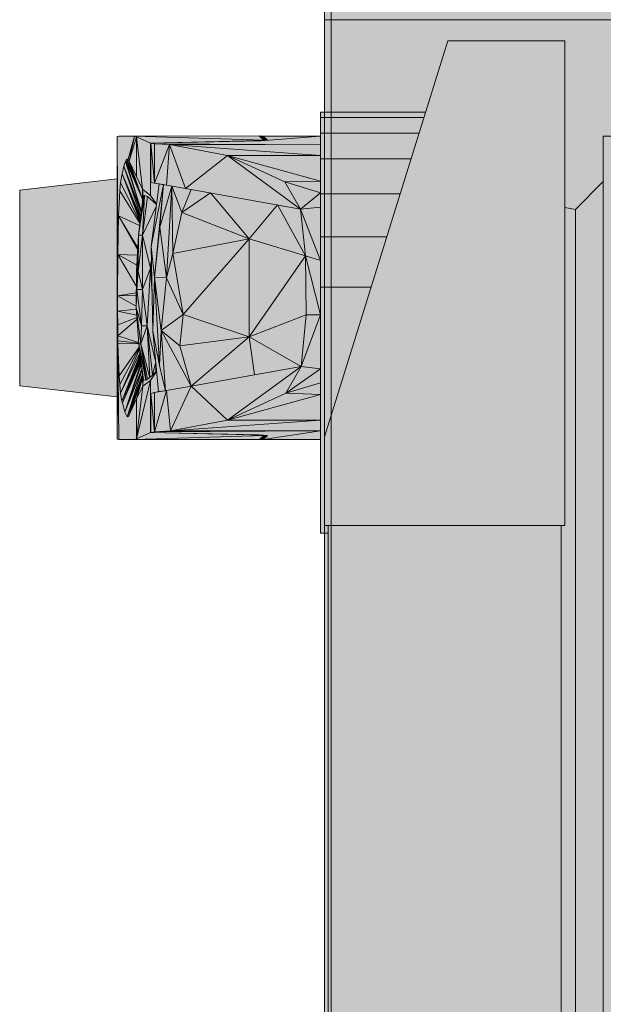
# Model space of a CAD drawing. Header units: metres. Extents: x -3.6 to 85.2, y -11 to 16.8.
# Tile 275 of 508: x 32.4679 to 32.5468, y 2.4568 to 2.59. Entities that reach past the tile are written whole.
import ezdxf

# ---------------------------------------------------------------- set-up
doc = ezdxf.new("R2010")
doc.units = ezdxf.units.M
doc.header["$MEASUREMENT"] = 0
for name, color, linetype in [('653 - Abdeckung.TB Verkofferung', 7, 'Continuous'), ('Neubau_612 - Struktur.Stahlbau', 7, 'Continuous'), ('Neubau_701 - Einrichtung.Möbel', 7, 'Continuous')]:
    doc.layers.add(name, color=color, linetype=linetype)

msp = doc.modelspace()

# ---------------------------------------------------------------- hatches: boundary and pattern name
at = {"layer": '653 - Abdeckung.TB Verkofferung', "linetype": 'Continuous', "lineweight": 0, "true_color": 0x1c1c1c}
for points in [[(32.50908, 3.38999), (33.33503, 3.38999), (33.33503, 2.58999), (32.50908, 2.58999)], [(32.50908, 2.58999), (33.33503, 2.58999), (33.33503, 1.78999), (32.50908, 1.78999)]]:
    msp.add_hatch(color=250, dxfattribs=at).paths.add_polyline_path(points)
at = {"layer": 'Neubau_701 - Einrichtung.Möbel', "linetype": 'Continuous', "lineweight": 0, "true_color": 0x3a3a3a}
for points in [[(32.52579, 2.58714), (32.52579, 2.58712), (32.50908, 2.53357), (32.50908, 2.52156), (32.5416, 2.52156), (32.5416, 2.58714)], [(32.50858, 2.5775), (32.50858, 2.57678), (32.52256, 2.57678), (32.52279, 2.5775)], [(32.50858, 2.57678), (32.50858, 2.57465), (32.5219, 2.57465), (32.52256, 2.57678)], [(32.48253, 2.57114), (32.48341, 2.57425), (32.48126, 2.57425), (32.48106, 2.57418), (32.48112, 2.55821), (32.48122, 2.56347), (32.4814, 2.56685), (32.48152, 2.56797), (32.48172, 2.56913), (32.48196, 2.57016), (32.48218, 2.57081), (32.48221, 2.5709), (32.48233, 2.57109), (32.48235, 2.57112)], [(32.48106, 2.57418), (32.48106, 2.53327), (32.48112, 2.55821)], [(32.48341, 2.57425), (32.48253, 2.57114), (32.48269, 2.57087)], [(32.48365, 2.57416), (32.48341, 2.57425), (32.48269, 2.57087)], [(32.48365, 2.57416), (32.48269, 2.57087), (32.48365, 2.56881)], [(32.50024, 2.57429), (32.48341, 2.57425), (32.50091, 2.57369)], [(32.48341, 2.57425), (32.48365, 2.57416), (32.48557, 2.5733), (32.50035, 2.57363), (32.50091, 2.57369)], [(32.48447, 2.56705), (32.48365, 2.57416), (32.48365, 2.56881)], [(32.48365, 2.57416), (32.48447, 2.56705), (32.48557, 2.56623), (32.48557, 2.5733)], [(32.50081, 2.57425), (32.50029, 2.57425), (32.50087, 2.57373)], [(32.50858, 2.57425), (32.50081, 2.57425), (32.50141, 2.57369), (32.50133, 2.57369), (32.5005, 2.57361)], [(32.50858, 2.57425), (32.5005, 2.57361), (32.50858, 2.57306)], [(32.50141, 2.57369), (32.50081, 2.57425), (32.50087, 2.57373), (32.50091, 2.57369), (32.50091, 2.57365), (32.50133, 2.57369)], [(32.50858, 2.57465), (32.50858, 2.57117), (32.52081, 2.57117), (32.5219, 2.57465)], [(32.50035, 2.57363), (32.48557, 2.5733), (32.48561, 2.57327), (32.48561, 2.57329), (32.50019, 2.5736)], [(32.48557, 2.5733), (32.48557, 2.56623), (32.48638, 2.56505), (32.48674, 2.56778), (32.48561, 2.56799), (32.48561, 2.57327)], [(32.48612, 2.57319), (32.5005, 2.57361), (32.48561, 2.57329)], [(32.48561, 2.57329), (32.48561, 2.56799), (32.48612, 2.5679)], [(32.48561, 2.57329), (32.48612, 2.5679), (32.48612, 2.57319)], [(32.5005, 2.57361), (32.48612, 2.57319), (32.50858, 2.57306)], [(32.48815, 2.57309), (32.48612, 2.57319), (32.48612, 2.5679)], [(32.48612, 2.57319), (32.48815, 2.57309), (32.50858, 2.57306)], [(32.48771, 2.56761), (32.48815, 2.57309), (32.48612, 2.5679)], [(32.48815, 2.57309), (32.48771, 2.56761), (32.49031, 2.56715)], [(32.48815, 2.57309), (32.49598, 2.57163), (32.50858, 2.57163)], [(32.48815, 2.57309), (32.50858, 2.57163), (32.50858, 2.57306)], [(32.49598, 2.57163), (32.48815, 2.57309), (32.49031, 2.56715)], [(32.50035, 2.57363), (32.50019, 2.5736), (32.50033, 2.5736)], [(32.50035, 2.57363), (32.50033, 2.5736), (32.50035, 2.5736)], [(32.50085, 2.57368), (32.50091, 2.57369), (32.50035, 2.57364)], [(32.50085, 2.57364), (32.50085, 2.57368), (32.50035, 2.57363), (32.50036, 2.5736), (32.5005, 2.57361)], [(32.50035, 2.57363), (32.50035, 2.5736), (32.50036, 2.5736)], [(32.50091, 2.57365), (32.50091, 2.57369), (32.50085, 2.57368), (32.50085, 2.57364)], [(32.49598, 2.57163), (32.49031, 2.56715), (32.50586, 2.56438)], [(32.49598, 2.57163), (32.50586, 2.56438), (32.50374, 2.56804)], [(32.50858, 2.56814), (32.50858, 2.57163), (32.49598, 2.57163)], [(32.50858, 2.56814), (32.49598, 2.57163), (32.50374, 2.56804)], [(32.48424, 2.56335), (32.48196, 2.57016), (32.48172, 2.56913), (32.48423, 2.56325)], [(32.48218, 2.57081), (32.48196, 2.57016), (32.48432, 2.56396), (32.48432, 2.56402)], [(32.48432, 2.56396), (32.48196, 2.57016), (32.4843, 2.56385)], [(32.4843, 2.56385), (32.48196, 2.57016), (32.48424, 2.56335)], [(32.48221, 2.5709), (32.48218, 2.57081), (32.48432, 2.56403)], [(32.48233, 2.57109), (32.48221, 2.5709), (32.48447, 2.56572)], [(32.48221, 2.5709), (32.48432, 2.56403), (32.48447, 2.56516), (32.48447, 2.56572)], [(32.48447, 2.56572), (32.48235, 2.57112), (32.48233, 2.57109)], [(32.48447, 2.56572), (32.48253, 2.57114), (32.48235, 2.57112)], [(32.48253, 2.57114), (32.48447, 2.56572), (32.48269, 2.57087)], [(32.48269, 2.57087), (32.48336, 2.56937), (32.4833, 2.56956)], [(32.48336, 2.56937), (32.48269, 2.57087), (32.48447, 2.56572), (32.48447, 2.56705), (32.4833, 2.56956)], [(32.50858, 2.57117), (32.50858, 2.56644), (32.51934, 2.56644), (32.52081, 2.57117)], [(32.48416, 2.5627), (32.48172, 2.56913), (32.48152, 2.56797), (32.48414, 2.56258)], [(32.48423, 2.56325), (32.48172, 2.56913), (32.48419, 2.56295)], [(32.48419, 2.56295), (32.48172, 2.56913), (32.48416, 2.5627)], [(32.48106, 2.53896), (32.48106, 2.56848), (32.46786, 2.56695), (32.46786, 2.54049)], [(32.48152, 2.56797), (32.4814, 2.56685), (32.48413, 2.56248), (32.48414, 2.56258)], [(32.48612, 2.5679), (32.48561, 2.56799), (32.48674, 2.56778)], [(32.48674, 2.56778), (32.48563, 2.55932), (32.4873, 2.56769)], [(32.48612, 2.55512), (32.4873, 2.56769), (32.48563, 2.55932)], [(32.48612, 2.5679), (32.48674, 2.56778), (32.4873, 2.56769)], [(32.4868, 2.56193), (32.4873, 2.56769), (32.48612, 2.55512)], [(32.4873, 2.56769), (32.4868, 2.56193), (32.48846, 2.56748)], [(32.48771, 2.55506), (32.48846, 2.56748), (32.4868, 2.56193)], [(32.48856, 2.55837), (32.48846, 2.56748), (32.48771, 2.55506)], [(32.48978, 2.56389), (32.48846, 2.56748), (32.48856, 2.55837)], [(32.48846, 2.56748), (32.48978, 2.56389), (32.49106, 2.56702)], [(32.50858, 2.56659), (32.50858, 2.56814), (32.50374, 2.56804)], [(32.50374, 2.56804), (32.50586, 2.56438), (32.50858, 2.56659)], [(32.54682, 1.81188), (32.54682, 2.5681), (32.54305, 2.56432), (32.54305, 1.81565)], [(32.48413, 2.56248), (32.4814, 2.56685), (32.48122, 2.56347), (32.48409, 2.56217)], [(32.48448, 2.56086), (32.48474, 2.56622), (32.48392, 2.56086)], [(32.48474, 2.56622), (32.48458, 2.56601), (32.48392, 2.56086)], [(32.48447, 2.56705), (32.48447, 2.56572), (32.48458, 2.56601)], [(32.48557, 2.56623), (32.48447, 2.56705), (32.48458, 2.56601), (32.48474, 2.56622), (32.48516, 2.56606), (32.48637, 2.56501), (32.48638, 2.56505)], [(32.48474, 2.56622), (32.48448, 2.56086), (32.48516, 2.56606)], [(32.49106, 2.56702), (32.48978, 2.56389), (32.49367, 2.56655)], [(32.49893, 2.56034), (32.49367, 2.56655), (32.48978, 2.56389)], [(32.49367, 2.56655), (32.49893, 2.56034), (32.50274, 2.56493)], [(32.50858, 2.56659), (32.50586, 2.56438), (32.50858, 2.56465)], [(32.50858, 2.56644), (32.50858, 2.5606), (32.51751, 2.5606), (32.51934, 2.56644)], [(32.48454, 2.56576), (32.48458, 2.56601), (32.48447, 2.56572)], [(32.48447, 2.56516), (32.48454, 2.56576), (32.48447, 2.56572)], [(32.48516, 2.56606), (32.48448, 2.56086), (32.48633, 2.56472), (32.48637, 2.56501)], [(32.50653, 2.55805), (32.50274, 2.56493), (32.49893, 2.56034)], [(32.50586, 2.56438), (32.50274, 2.56493), (32.50653, 2.55805)], [(32.48381, 2.55892), (32.48122, 2.56347), (32.48112, 2.55821), (32.48377, 2.55813)], [(32.48122, 2.56347), (32.48381, 2.55892), (32.48383, 2.55913)], [(32.48122, 2.56347), (32.48134, 2.56328), (32.48134, 2.56342)], [(32.48633, 2.56472), (32.48448, 2.56086), (32.48558, 2.55638), (32.48567, 2.55731), (32.48563, 2.55932)], [(32.49893, 2.56034), (32.48978, 2.56389), (32.48856, 2.55837)], [(32.50858, 2.56465), (32.50586, 2.56438), (32.50858, 2.55741)], [(32.50858, 2.55741), (32.50586, 2.56438), (32.50653, 2.55805)], [(32.54305, 2.56432), (32.5416, 2.56458), (32.5416, 2.52156), (32.5411, 2.52156), (32.5411, 1.85873), (32.5416, 1.85873), (32.5416, 1.8154), (32.54305, 1.81565)], [(32.48134, 2.56342), (32.48134, 2.56328), (32.48383, 2.55913), (32.48392, 2.56086), (32.48409, 2.56217)], [(32.48369, 2.5535), (32.48392, 2.56086), (32.48365, 2.55596)], [(32.48392, 2.56086), (32.48369, 2.5535), (32.48391, 2.55596)], [(32.48448, 2.56086), (32.48391, 2.55596), (32.48449, 2.5535)], [(32.48392, 2.56086), (32.48391, 2.55596), (32.48448, 2.56086)], [(32.48448, 2.56086), (32.48449, 2.5535), (32.48558, 2.55638)], [(32.4868, 2.56193), (32.48612, 2.55512), (32.48771, 2.55506)], [(32.48856, 2.55837), (32.48996, 2.5501), (32.49893, 2.56034)], [(32.49893, 2.56034), (32.48996, 2.5501), (32.49893, 2.54709)], [(32.49893, 2.54709), (32.50653, 2.55805), (32.49893, 2.56034)], [(32.51539, 2.5538), (32.51751, 2.5606), (32.50858, 2.5606), (32.50858, 2.5538)], [(32.48112, 2.55821), (32.48107, 2.53411), (32.48111, 2.55266)], [(32.48364, 2.55401), (32.48112, 2.55821), (32.48111, 2.55266), (32.48364, 2.55305)], [(32.48112, 2.55821), (32.48364, 2.55401), (32.48365, 2.55596), (32.48369, 2.55679)], [(32.48117, 2.55821), (32.48112, 2.55821), (32.48117, 2.55818)], [(32.48134, 2.55821), (32.48117, 2.55821), (32.48117, 2.55818), (32.48134, 2.55809)], [(32.48377, 2.55813), (32.48134, 2.55821), (32.48134, 2.55809), (32.48369, 2.55679)], [(32.48589, 2.54787), (32.48612, 2.55512), (32.48563, 2.55932)], [(32.48771, 2.55506), (32.48996, 2.5501), (32.48856, 2.55837)], [(32.48575, 2.55392), (32.48567, 2.55731), (32.48558, 2.55638)], [(32.49893, 2.54709), (32.50663, 2.55005), (32.50653, 2.55805)], [(32.50858, 2.55005), (32.50858, 2.55741), (32.50653, 2.55805)], [(32.50663, 2.55005), (32.50858, 2.55005), (32.50653, 2.55805)], [(32.48369, 2.5535), (32.48365, 2.55596), (32.48363, 2.55156), (32.48363, 2.55116)], [(32.48449, 2.5535), (32.48391, 2.55596), (32.48369, 2.5535)], [(32.48558, 2.55638), (32.48449, 2.5535), (32.48509, 2.54859)], [(32.48558, 2.55638), (32.48509, 2.54859), (32.48625, 2.54381), (32.48589, 2.54787), (32.48577, 2.5529)], [(32.48575, 2.55392), (32.48558, 2.55638), (32.48577, 2.5529)], [(32.48612, 2.55512), (32.48589, 2.54787), (32.48676, 2.54323)], [(32.48612, 2.55512), (32.48698, 2.54795), (32.48771, 2.55506)], [(32.48612, 2.55512), (32.48676, 2.54323), (32.48698, 2.54795)], [(32.48996, 2.5501), (32.48771, 2.55506), (32.48698, 2.54795)], [(32.48364, 2.55273), (32.48364, 2.55305), (32.48111, 2.55266)], [(32.48363, 2.55104), (32.48432, 2.54859), (32.48369, 2.5535)], [(32.48449, 2.5535), (32.48369, 2.5535), (32.48432, 2.54859)], [(32.48449, 2.5535), (32.48432, 2.54859), (32.48509, 2.54859)], [(32.51539, 2.5538), (32.50858, 2.5538), (32.50858, 2.52055), (32.50958, 2.52055), (32.50958, 2.52156), (32.50908, 2.52156), (32.50908, 2.53357)], [(32.48111, 2.55266), (32.48107, 2.53411), (32.48111, 2.55057)], [(32.48363, 2.55123), (32.48364, 2.55273), (32.48111, 2.55266)], [(32.48363, 2.55123), (32.48111, 2.55266), (32.48111, 2.55057), (32.48365, 2.55084), (32.48363, 2.55104)], [(32.48363, 2.55116), (32.48363, 2.55156), (32.48363, 2.55104)], [(32.48112, 2.54871), (32.48111, 2.55057), (32.48107, 2.53411)], [(32.48122, 2.55055), (32.48122, 2.55058), (32.48111, 2.55057)], [(32.4837, 2.55002), (32.48111, 2.55057), (32.48112, 2.54871), (32.48372, 2.54971)], [(32.48134, 2.55059), (32.48122, 2.55058), (32.48122, 2.55055), (32.48134, 2.55052)], [(32.4837, 2.55002), (32.48365, 2.55084), (32.48134, 2.55059), (32.48134, 2.55052)], [(32.48363, 2.55104), (32.48426, 2.54614), (32.48432, 2.54859)], [(32.48397, 2.54614), (32.48426, 2.54614), (32.48363, 2.55104)], [(32.48372, 2.54971), (32.48112, 2.54871), (32.48114, 2.54724), (32.48374, 2.54947)], [(32.48374, 2.54947), (32.48114, 2.54724), (32.48395, 2.54633)], [(32.48996, 2.5501), (32.48698, 2.54795), (32.48951, 2.54588)], [(32.48996, 2.5501), (32.48951, 2.54588), (32.49893, 2.54709)], [(32.50594, 2.54307), (32.50663, 2.55005), (32.49893, 2.54709)], [(32.50858, 2.54279), (32.50858, 2.55005), (32.50594, 2.54307)], [(32.50663, 2.55005), (32.50594, 2.54307), (32.50858, 2.55005)], [(32.48112, 2.54871), (32.48106, 2.53327), (32.48114, 2.54724)], [(32.48509, 2.54859), (32.48432, 2.54859), (32.48426, 2.54614)], [(32.48509, 2.54859), (32.48426, 2.54614), (32.48547, 2.54161)], [(32.48585, 2.54193), (32.48509, 2.54859), (32.48547, 2.54161)], [(32.48625, 2.54381), (32.48509, 2.54859), (32.48585, 2.54193), (32.48627, 2.54366)], [(32.48676, 2.54323), (32.48589, 2.54787), (32.48663, 2.53969), (32.48761, 2.53981)], [(32.48761, 2.53981), (32.48698, 2.54795), (32.48676, 2.54323)], [(32.49106, 2.54042), (32.48698, 2.54795), (32.48761, 2.53981)], [(32.48698, 2.54795), (32.49106, 2.54042), (32.48951, 2.54588)], [(32.48114, 2.54724), (32.48107, 2.53411), (32.48115, 2.54656)], [(32.48115, 2.54656), (32.48107, 2.53411), (32.48116, 2.54613)], [(32.48395, 2.54633), (32.48114, 2.54724), (32.48115, 2.54656), (32.48396, 2.54624)], [(32.48396, 2.54624), (32.48115, 2.54656), (32.48116, 2.54613), (32.48396, 2.54618)], [(32.48396, 2.54618), (32.48116, 2.54613), (32.48132, 2.5418), (32.48403, 2.54568), (32.48397, 2.54614)], [(32.48401, 2.54579), (32.48397, 2.54614), (32.48409, 2.54515)], [(32.48499, 2.54129), (32.48397, 2.54614), (32.48492, 2.54125)], [(32.48499, 2.54129), (32.48426, 2.54614), (32.48397, 2.54614)], [(32.48492, 2.54125), (32.48397, 2.54614), (32.48462, 2.54128)], [(32.48516, 2.54138), (32.48426, 2.54614), (32.48499, 2.54129)], [(32.48426, 2.54614), (32.48516, 2.54138), (32.48547, 2.54161)], [(32.49893, 2.54709), (32.48951, 2.54588), (32.49106, 2.54042)], [(32.49964, 2.54196), (32.49893, 2.54709), (32.49106, 2.54042)], [(32.50594, 2.54307), (32.49893, 2.54709), (32.49964, 2.54196)], [(32.48126, 2.5332), (32.48116, 2.54613), (32.48106, 2.53327)], [(32.48132, 2.5418), (32.48116, 2.54613), (32.48126, 2.5332), (32.48341, 2.5332), (32.48365, 2.53328), (32.48365, 2.5387), (32.48337, 2.53808), (32.4829, 2.53703), (32.48262, 2.53641), (32.48252, 2.5363), (32.48242, 2.53628), (32.48207, 2.53689), (32.48176, 2.53815), (32.4817, 2.53839), (32.48152, 2.53946), (32.48139, 2.54064)], [(32.48403, 2.54568), (32.48132, 2.5418), (32.48139, 2.54064), (32.48404, 2.54555)], [(32.48406, 2.54542), (32.48404, 2.54556), (32.48139, 2.54064), (32.48152, 2.53946)], [(32.48409, 2.54515), (32.48406, 2.54542), (32.48152, 2.53946), (32.48413, 2.54487)], [(32.48413, 2.54487), (32.48152, 2.53946), (32.4817, 2.53839), (32.48415, 2.54476)], [(32.48401, 2.54579), (32.48409, 2.54515), (32.48457, 2.54143), (32.48462, 2.54128)], [(32.48417, 2.54453), (32.48415, 2.54476), (32.4817, 2.53839)], [(32.48417, 2.54453), (32.4817, 2.53839), (32.48418, 2.54446)], [(32.48418, 2.54446), (32.4817, 2.53839), (32.48176, 2.53815), (32.48419, 2.54443)], [(32.48422, 2.54417), (32.48419, 2.54443), (32.48176, 2.53815)], [(32.48423, 2.54409), (32.48422, 2.54417), (32.48176, 2.53815)], [(32.48423, 2.54409), (32.48176, 2.53815), (32.48427, 2.5438)], [(32.48427, 2.5438), (32.48176, 2.53815), (32.48207, 2.53689), (32.48428, 2.54368)], [(32.48428, 2.54368), (32.48207, 2.53689), (32.4843, 2.54359)], [(32.4843, 2.54359), (32.48207, 2.53689), (32.48432, 2.54343)], [(32.48627, 2.54366), (32.48585, 2.54193), (32.48629, 2.54234), (32.48628, 2.5435)], [(32.48638, 2.54242), (32.48628, 2.5435), (32.48629, 2.54234)], [(32.48432, 2.54343), (32.48207, 2.53689), (32.4844, 2.54277)], [(32.4844, 2.54277), (32.48207, 2.53689), (32.48441, 2.54271)], [(32.48441, 2.54271), (32.48207, 2.53689), (32.48242, 2.53628), (32.48441, 2.54268)], [(32.48441, 2.54268), (32.48242, 2.53628), (32.48449, 2.54205)], [(32.48638, 2.5424), (32.48638, 2.54242), (32.48629, 2.54234), (32.48585, 2.54193), (32.48547, 2.54161), (32.48516, 2.54138), (32.48499, 2.54129), (32.48492, 2.54125), (32.48462, 2.54128), (32.48457, 2.54143), (32.48453, 2.54043), (32.48557, 2.54121)], [(32.48638, 2.5424), (32.48557, 2.54121), (32.48557, 2.53414), (32.48561, 2.53417), (32.48561, 2.53945), (32.48663, 2.53969)], [(32.49106, 2.54042), (32.49599, 2.53582), (32.50594, 2.54307)], [(32.50594, 2.54307), (32.49964, 2.54196), (32.49106, 2.54042)], [(32.49599, 2.53582), (32.50385, 2.53947), (32.50594, 2.54307)], [(32.50858, 2.54279), (32.50594, 2.54307), (32.50385, 2.53947)], [(32.50858, 2.54086), (32.50858, 2.54279), (32.50385, 2.53947)], [(32.48449, 2.54205), (32.48242, 2.53628), (32.48447, 2.54179), (32.48451, 2.54196)], [(32.48447, 2.54154), (32.48447, 2.54179), (32.48242, 2.53628)], [(32.48447, 2.54154), (32.48242, 2.53628), (32.48262, 2.53641)], [(32.48262, 2.53641), (32.48447, 2.5415), (32.48447, 2.54154)], [(32.48365, 2.5387), (32.48447, 2.5415), (32.48262, 2.53641)], [(32.48447, 2.5415), (32.48365, 2.5387), (32.48453, 2.54043)], [(32.48365, 2.53328), (32.48557, 2.54121), (32.48453, 2.54043)], [(32.48557, 2.54121), (32.48365, 2.53328), (32.48557, 2.53414)], [(32.48457, 2.54143), (32.48451, 2.54196), (32.4845, 2.54194), (32.48447, 2.54179)], [(32.48457, 2.54143), (32.48447, 2.54179), (32.48447, 2.5415)], [(32.48447, 2.5415), (32.48453, 2.54043), (32.48457, 2.54143)], [(32.50858, 2.5393), (32.50858, 2.54086), (32.50385, 2.53947)], [(32.48453, 2.54043), (32.48365, 2.5387), (32.48365, 2.53328)], [(32.48663, 2.53969), (32.48561, 2.53945), (32.48612, 2.53955)], [(32.48612, 2.53426), (32.48612, 2.53955), (32.48561, 2.53945)], [(32.48612, 2.53426), (32.48771, 2.53983), (32.48612, 2.53955)], [(32.48771, 2.53983), (32.48612, 2.53426), (32.48827, 2.53437)], [(32.48761, 2.53981), (32.48663, 2.53969), (32.48612, 2.53955)], [(32.48771, 2.53983), (32.48827, 2.53437), (32.49106, 2.54042)], [(32.49106, 2.54042), (32.48827, 2.53437), (32.49599, 2.53582)], [(32.48612, 2.53426), (32.48561, 2.53945), (32.48561, 2.53415)], [(32.50858, 2.5393), (32.50385, 2.53947), (32.49599, 2.53582)], [(32.50858, 2.53582), (32.50858, 2.5393), (32.49599, 2.53582)], [(32.48337, 2.53808), (32.48262, 2.53641), (32.4829, 2.53703)], [(32.48262, 2.53641), (32.48245, 2.5363), (32.48242, 2.53628), (32.48252, 2.5363)], [(32.50858, 2.53582), (32.49599, 2.53582), (32.48827, 2.53437)], [(32.50858, 2.53582), (32.48827, 2.53437), (32.50858, 2.53439)], [(32.48561, 2.53417), (32.48557, 2.53414), (32.4991, 2.53385), (32.49903, 2.53387), (32.48561, 2.53415)], [(32.50081, 2.5332), (32.50858, 2.53439), (32.48612, 2.53426), (32.48561, 2.53415), (32.50018, 2.53384), (32.5013, 2.53376), (32.50141, 2.53375)], [(32.50858, 2.53439), (32.48827, 2.53437), (32.48612, 2.53426)], [(32.50858, 2.5332), (32.50858, 2.53439), (32.50081, 2.5332)], [(32.4991, 2.53385), (32.48557, 2.53414), (32.48365, 2.53328), (32.48341, 2.5332), (32.50091, 2.53375), (32.50078, 2.53378)], [(32.48341, 2.5332), (32.50031, 2.5332), (32.50091, 2.53375)], [(32.49903, 2.53387), (32.4991, 2.53385), (32.4991, 2.53386)], [(32.50018, 2.53384), (32.49911, 2.53386), (32.4991, 2.53385), (32.50078, 2.53378), (32.50078, 2.5338)], [(32.50074, 2.53359), (32.50031, 2.5332), (32.50081, 2.5332)], [(32.50081, 2.5332), (32.50087, 2.53371), (32.50074, 2.53359)], [(32.50078, 2.53379), (32.50078, 2.53378), (32.50085, 2.53376), (32.50085, 2.53379)], [(32.50141, 2.53375), (32.50091, 2.53379), (32.50091, 2.53375), (32.50087, 2.53371), (32.50081, 2.5332)], [(32.50091, 2.53379), (32.50085, 2.53379), (32.50085, 2.53376), (32.50091, 2.53375)], [(32.50958, 2.52156), (32.50958, 1.85873), (32.5411, 1.85873), (32.5411, 2.52156)]]:
    msp.add_hatch(color=250, dxfattribs=at).paths.add_polyline_path(points)

# ---------------------------------------------------------------- linework, layer by layer
at = {"layer": '653 - Abdeckung.TB Verkofferung', "color": 1, "linetype": 'Continuous', "lineweight": 18, "flags": 128}
for points in [[(32.50908, 3.38999), (33.33503, 3.38999), (33.33503, 2.58999), (32.50908, 2.58999)], [(32.50908, 2.58999), (33.33503, 2.58999), (33.33503, 1.78999), (32.50908, 1.78999)]]:
    msp.add_lwpolyline(points, close=True, dxfattribs=at)
at = {"layer": 'Neubau_612 - Struktur.Stahlbau', "color": 1, "linetype": 'Continuous', "lineweight": 13}
msp.add_line((32.50999, 0.38998), (32.50999, 5.40998), dxfattribs=at)
at = {"layer": 'Neubau_701 - Einrichtung.Möbel', "color": 7, "linetype": 'Continuous', "lineweight": 13, "true_color": 0xebebeb}
for p, q in [((32.52579, 2.58712), (32.50908, 2.53357)), ((32.5416, 2.58714), (32.52579, 2.58714)), ((32.52579, 2.58714), (32.52579, 2.58712)), ((32.5416, 2.58714), (32.5416, 2.52156)), ((32.50858, 2.5775), (32.52279, 2.5775)), ((32.50858, 2.57678), (32.50858, 2.5775)), ((32.50858, 2.57465), (32.50858, 2.57678)), ((32.52256, 2.57678), (32.50858, 2.57678)), ((32.48106, 2.57418), (32.48126, 2.57425)), ((32.48112, 2.55821), (32.48106, 2.57418)), ((32.48106, 2.57418), (32.48106, 2.53327)), ((32.48126, 2.57425), (32.48341, 2.57425)), ((32.48253, 2.57114), (32.48341, 2.57425)), ((32.48269, 2.57087), (32.48341, 2.57425)), ((32.48365, 2.57416), (32.48269, 2.57087)), ((32.48341, 2.57425), (32.50024, 2.57429)), ((32.48341, 2.57425), (32.50091, 2.57369)), ((32.48341, 2.57425), (32.48365, 2.57416)), ((32.48365, 2.57416), (32.48557, 2.5733)), ((32.48365, 2.57416), (32.48365, 2.56881)), ((32.48447, 2.56705), (32.48365, 2.57416)), ((32.50024, 2.57429), (32.50091, 2.57369)), ((32.50081, 2.57425), (32.50029, 2.57425)), ((32.5005, 2.57361), (32.50858, 2.57425)), ((32.50141, 2.57369), (32.50081, 2.57425)), ((32.50081, 2.57425), (32.50087, 2.57373)), ((32.50858, 2.57425), (32.50081, 2.57425)), ((32.50858, 2.57117), (32.50858, 2.57465)), ((32.50858, 2.57465), (32.5219, 2.57465)), ((32.54682, 2.57422), (32.54682, 1.80576)), ((32.60561, 2.57422), (32.54682, 2.57422)), ((32.48557, 2.5733), (32.50035, 2.57363)), ((32.48557, 2.5733), (32.48561, 2.57327)), ((32.48557, 2.56623), (32.48557, 2.5733)), ((32.5005, 2.57361), (32.48561, 2.57329)), ((32.48561, 2.57329), (32.48612, 2.57319)), ((32.48561, 2.57329), (32.48561, 2.56799)), ((32.48612, 2.5679), (32.48561, 2.57329)), ((32.48612, 2.57319), (32.50858, 2.57306)), ((32.48612, 2.57319), (32.48612, 2.5679)), ((32.48815, 2.57309), (32.48612, 2.57319)), ((32.48612, 2.5679), (32.48815, 2.57309)), ((32.48815, 2.57309), (32.48771, 2.56761)), ((32.48815, 2.57309), (32.49598, 2.57163)), ((32.50858, 2.57163), (32.48815, 2.57309)), ((32.50858, 2.57306), (32.48815, 2.57309)), ((32.48815, 2.57309), (32.49031, 2.56715)), ((32.50035, 2.57363), (32.50019, 2.5736)), ((32.50033, 2.5736), (32.50035, 2.57363)), ((32.50085, 2.57368), (32.50035, 2.57363)), ((32.50035, 2.57363), (32.50035, 2.57361)), ((32.50141, 2.57369), (32.5005, 2.57361)), ((32.50091, 2.57369), (32.50085, 2.57368)), ((32.50085, 2.57364), (32.50085, 2.57368)), ((32.50091, 2.57369), (32.50091, 2.57365)), ((32.49031, 2.56715), (32.49598, 2.57163)), ((32.49598, 2.57163), (32.50858, 2.57163)), ((32.50586, 2.56438), (32.49598, 2.57163)), ((32.50374, 2.56804), (32.49598, 2.57163)), ((32.49598, 2.57163), (32.50858, 2.56814)), ((32.48172, 2.56913), (32.48196, 2.57016)), ((32.48218, 2.57081), (32.48196, 2.57016)), ((32.48196, 2.57016), (32.48432, 2.56396)), ((32.48196, 2.57016), (32.4843, 2.56385)), ((32.48424, 2.56335), (32.48196, 2.57016)), ((32.48218, 2.57081), (32.48221, 2.5709)), ((32.48432, 2.56402), (32.48218, 2.57081)), ((32.48221, 2.5709), (32.48233, 2.57109)), ((32.48221, 2.5709), (32.48432, 2.56403)), ((32.48447, 2.56572), (32.48221, 2.5709)), ((32.48233, 2.57109), (32.48235, 2.57112)), ((32.48447, 2.56572), (32.48233, 2.57109)), ((32.48235, 2.57112), (32.48253, 2.57114)), ((32.48235, 2.57112), (32.48447, 2.56572)), ((32.48253, 2.57114), (32.48447, 2.56572)), ((32.48269, 2.57087), (32.48253, 2.57114)), ((32.48269, 2.57087), (32.48447, 2.56705)), ((32.48447, 2.56572), (32.48269, 2.57087)), ((32.50858, 2.56644), (32.50858, 2.57117)), ((32.50858, 2.57117), (32.52081, 2.57117)), ((32.48152, 2.56797), (32.48172, 2.56913)), ((32.48423, 2.56325), (32.48172, 2.56913)), ((32.48172, 2.56913), (32.48419, 2.56295)), ((32.48416, 2.5627), (32.48172, 2.56913)), ((32.46786, 2.56695), (32.48106, 2.56848)), ((32.4814, 2.56685), (32.48152, 2.56797)), ((32.48152, 2.56797), (32.48414, 2.56258)), ((32.48612, 2.5679), (32.48561, 2.56799)), ((32.48563, 2.55932), (32.48674, 2.56778)), ((32.4873, 2.56769), (32.48563, 2.55932)), ((32.48674, 2.56778), (32.48612, 2.5679)), ((32.48771, 2.56761), (32.48612, 2.5679)), ((32.48612, 2.55512), (32.4873, 2.56769)), ((32.48674, 2.56778), (32.4873, 2.56769)), ((32.4868, 2.56193), (32.4873, 2.56769)), ((32.48846, 2.56748), (32.4868, 2.56193)), ((32.49031, 2.56715), (32.48771, 2.56761)), ((32.48846, 2.56748), (32.48771, 2.55506)), ((32.48856, 2.55837), (32.48846, 2.56748)), ((32.48978, 2.56389), (32.48846, 2.56748)), ((32.50374, 2.56804), (32.50858, 2.56814)), ((32.50586, 2.56438), (32.50374, 2.56804)), ((32.50374, 2.56804), (32.50858, 2.56659)), ((32.54682, 2.5681), (32.54305, 2.56432)), ((32.46786, 2.56695), (32.46786, 2.54049)), ((32.4814, 2.56685), (32.48122, 2.56347)), ((32.48413, 2.56248), (32.4814, 2.56685)), ((32.48474, 2.56622), (32.48392, 2.56086)), ((32.48458, 2.56601), (32.48447, 2.56705)), ((32.48447, 2.56705), (32.48447, 2.56572)), ((32.48557, 2.56623), (32.48447, 2.56705)), ((32.48474, 2.56622), (32.48448, 2.56086)), ((32.48474, 2.56622), (32.48458, 2.56601)), ((32.48516, 2.56606), (32.48474, 2.56622)), ((32.48638, 2.56505), (32.48557, 2.56623)), ((32.49106, 2.56702), (32.48978, 2.56389)), ((32.49367, 2.56655), (32.48978, 2.56389)), ((32.49031, 2.56715), (32.50586, 2.56438)), ((32.49893, 2.56034), (32.49367, 2.56655)), ((32.50586, 2.56438), (32.50858, 2.56659)), ((32.50858, 2.5606), (32.50858, 2.56644)), ((32.51934, 2.56644), (32.50858, 2.56644)), ((32.48458, 2.56601), (32.48392, 2.56086)), ((32.48447, 2.56572), (32.48458, 2.56601)), ((32.48454, 2.56576), (32.48447, 2.56572)), ((32.48447, 2.56516), (32.48447, 2.56572)), ((32.48448, 2.56086), (32.48516, 2.56606)), ((32.48516, 2.56606), (32.48637, 2.56501)), ((32.50274, 2.56493), (32.49893, 2.56034)), ((32.50653, 2.55805), (32.50274, 2.56493)), ((32.48122, 2.56347), (32.48112, 2.55821)), ((32.48381, 2.55892), (32.48122, 2.56347)), ((32.48122, 2.56347), (32.48409, 2.56217)), ((32.48383, 2.55913), (32.48122, 2.56347)), ((32.48633, 2.56472), (32.48448, 2.56086)), ((32.48978, 2.56389), (32.48856, 2.55837)), ((32.49893, 2.56034), (32.48978, 2.56389)), ((32.50858, 2.56465), (32.50586, 2.56438)), ((32.50858, 2.55741), (32.50586, 2.56438)), ((32.50586, 2.56438), (32.50653, 2.55805)), ((32.54305, 2.56432), (32.5416, 2.56458)), ((32.54305, 1.81565), (32.54305, 2.56432)), ((32.48134, 2.56328), (32.48134, 2.56342)), ((32.48392, 2.56086), (32.48365, 2.55596)), ((32.48392, 2.56086), (32.48369, 2.5535)), ((32.48391, 2.55596), (32.48392, 2.56086)), ((32.48448, 2.56086), (32.48391, 2.55596)), ((32.48392, 2.56086), (32.48448, 2.56086)), ((32.48448, 2.56086), (32.48449, 2.5535)), ((32.48558, 2.55638), (32.48448, 2.56086)), ((32.4868, 2.56193), (32.48612, 2.55512)), ((32.48771, 2.55506), (32.4868, 2.56193)), ((32.48856, 2.55837), (32.49893, 2.56034)), ((32.48996, 2.5501), (32.49893, 2.56034)), ((32.49893, 2.56034), (32.50653, 2.55805)), ((32.49893, 2.54709), (32.49893, 2.56034)), ((32.50858, 2.5538), (32.50858, 2.5606)), ((32.50858, 2.5606), (32.51751, 2.5606)), ((32.48112, 2.55821), (32.48111, 2.55266)), ((32.48364, 2.55401), (32.48112, 2.55821)), ((32.48112, 2.55821), (32.48377, 2.55813)), ((32.48369, 2.55679), (32.48112, 2.55821)), ((32.48117, 2.55821), (32.48117, 2.55818)), ((32.48134, 2.55809), (32.48134, 2.55821)), ((32.48612, 2.55512), (32.48563, 2.55932)), ((32.48563, 2.55932), (32.48589, 2.54787)), ((32.48771, 2.55506), (32.48856, 2.55837)), ((32.48856, 2.55837), (32.48996, 2.5501)), ((32.48558, 2.55638), (32.48567, 2.55731)), ((32.50653, 2.55805), (32.49893, 2.54709)), ((32.50653, 2.55805), (32.50858, 2.55741)), ((32.50653, 2.55805), (32.50858, 2.55005)), ((32.50663, 2.55005), (32.50653, 2.55805)), ((32.48365, 2.55596), (32.48363, 2.55104)), ((32.48369, 2.5535), (32.48365, 2.55596)), ((32.48391, 2.55596), (32.48369, 2.5535)), ((32.48449, 2.5535), (32.48391, 2.55596)), ((32.48449, 2.5535), (32.48558, 2.55638)), ((32.48509, 2.54859), (32.48558, 2.55638)), ((32.48558, 2.55638), (32.48577, 2.5529)), ((32.48575, 2.55392), (32.48558, 2.55638)), ((32.48589, 2.54787), (32.48612, 2.55512)), ((32.48771, 2.55506), (32.48612, 2.55512)), ((32.48612, 2.55512), (32.48698, 2.54795)), ((32.48612, 2.55512), (32.48676, 2.54323)), ((32.48771, 2.55506), (32.48698, 2.54795)), ((32.48996, 2.5501), (32.48771, 2.55506)), ((32.48111, 2.55266), (32.48364, 2.55305)), ((32.48363, 2.55104), (32.48369, 2.5535)), ((32.48369, 2.5535), (32.48432, 2.54859)), ((32.48449, 2.5535), (32.48369, 2.5535)), ((32.48432, 2.54859), (32.48449, 2.5535)), ((32.48509, 2.54859), (32.48449, 2.5535)), ((32.50858, 2.52055), (32.50858, 2.5538)), ((32.51539, 2.5538), (32.50858, 2.5538)), ((32.48106, 2.53327), (32.48111, 2.55266)), ((32.48364, 2.55273), (32.48111, 2.55266)), ((32.48111, 2.55057), (32.48111, 2.55266)), ((32.48363, 2.55123), (32.48111, 2.55266)), ((32.48106, 2.53327), (32.48111, 2.55057)), ((32.48111, 2.55057), (32.48365, 2.55084)), ((32.48112, 2.54871), (32.48111, 2.55057)), ((32.4837, 2.55002), (32.48111, 2.55057)), ((32.48122, 2.55058), (32.48122, 2.55055)), ((32.48134, 2.55052), (32.48134, 2.55059)), ((32.48363, 2.55104), (32.48426, 2.54614)), ((32.48432, 2.54859), (32.48363, 2.55104)), ((32.48363, 2.55104), (32.48397, 2.54614)), ((32.48372, 2.54971), (32.48112, 2.54871)), ((32.48374, 2.54947), (32.48114, 2.54724)), ((32.48698, 2.54795), (32.48996, 2.5501)), ((32.48996, 2.5501), (32.48951, 2.54588)), ((32.49893, 2.54709), (32.48996, 2.5501)), ((32.49893, 2.54709), (32.50663, 2.55005)), ((32.50858, 2.55005), (32.50594, 2.54307)), ((32.50594, 2.54307), (32.50663, 2.55005)), ((32.50858, 2.55005), (32.50663, 2.55005)), ((32.48106, 2.53327), (32.48112, 2.54871)), ((32.48114, 2.54724), (32.48112, 2.54871)), ((32.48432, 2.54859), (32.48426, 2.54614)), ((32.48426, 2.54614), (32.48509, 2.54859)), ((32.48509, 2.54859), (32.48432, 2.54859)), ((32.48547, 2.54161), (32.48509, 2.54859)), ((32.48509, 2.54859), (32.48625, 2.54381)), ((32.48585, 2.54193), (32.48509, 2.54859)), ((32.48676, 2.54323), (32.48589, 2.54787)), ((32.48589, 2.54787), (32.48663, 2.53969)), ((32.48676, 2.54323), (32.48698, 2.54795)), ((32.48698, 2.54795), (32.48951, 2.54588)), ((32.49106, 2.54042), (32.48698, 2.54795)), ((32.48698, 2.54795), (32.48761, 2.53981)), ((32.48106, 2.53327), (32.48114, 2.54724)), ((32.48395, 2.54633), (32.48114, 2.54724)), ((32.48114, 2.54724), (32.48115, 2.54656)), ((32.48115, 2.54656), (32.48396, 2.54624)), ((32.48116, 2.54613), (32.48115, 2.54656)), ((32.48396, 2.54618), (32.48116, 2.54613)), ((32.48397, 2.54614), (32.48457, 2.54143)), ((32.48462, 2.54128), (32.48397, 2.54614)), ((32.48397, 2.54614), (32.48492, 2.54125)), ((32.48499, 2.54129), (32.48397, 2.54614)), ((32.48397, 2.54614), (32.48426, 2.54614)), ((32.48516, 2.54138), (32.48426, 2.54614)), ((32.48426, 2.54614), (32.48499, 2.54129)), ((32.48547, 2.54161), (32.48426, 2.54614)), ((32.48951, 2.54588), (32.49893, 2.54709)), ((32.49893, 2.54709), (32.49106, 2.54042)), ((32.50594, 2.54307), (32.49893, 2.54709)), ((32.49893, 2.54709), (32.49964, 2.54196)), ((32.48116, 2.54613), (32.48106, 2.53327)), ((32.48116, 2.54613), (32.48132, 2.5418)), ((32.48126, 2.5332), (32.48116, 2.54613)), ((32.48132, 2.5418), (32.48403, 2.54568)), ((32.48139, 2.54064), (32.48404, 2.54555)), ((32.48406, 2.54542), (32.48152, 2.53946)), ((32.48152, 2.53946), (32.48413, 2.54487)), ((32.48951, 2.54588), (32.49106, 2.54042)), ((32.4817, 2.53839), (32.48415, 2.54476)), ((32.48417, 2.54453), (32.4817, 2.53839)), ((32.4817, 2.53839), (32.48418, 2.54446)), ((32.48176, 2.53815), (32.48419, 2.54443)), ((32.48176, 2.53815), (32.48422, 2.54417)), ((32.48423, 2.54409), (32.48176, 2.53815)), ((32.48176, 2.53815), (32.48427, 2.5438)), ((32.48207, 2.53689), (32.48428, 2.54368)), ((32.48207, 2.53689), (32.4843, 2.54359)), ((32.48627, 2.54366), (32.48585, 2.54193)), ((32.48629, 2.54234), (32.48628, 2.5435)), ((32.48432, 2.54343), (32.48207, 2.53689)), ((32.48207, 2.53689), (32.4844, 2.54277)), ((32.48441, 2.54271), (32.48207, 2.53689)), ((32.48242, 2.53628), (32.48441, 2.54268)), ((32.48557, 2.54121), (32.48638, 2.5424)), ((32.48629, 2.54234), (32.48585, 2.54193)), ((32.48638, 2.54242), (32.48629, 2.54234)), ((32.48761, 2.53981), (32.48676, 2.54323)), ((32.50594, 2.54307), (32.49106, 2.54042)), ((32.50594, 2.54307), (32.49599, 2.53582)), ((32.50594, 2.54307), (32.49964, 2.54196)), ((32.50385, 2.53947), (32.50594, 2.54307)), ((32.50385, 2.53947), (32.50858, 2.54279)), ((32.50594, 2.54307), (32.50858, 2.54279)), ((32.48139, 2.54064), (32.48132, 2.5418)), ((32.48449, 2.54205), (32.48242, 2.53628)), ((32.48242, 2.53628), (32.48447, 2.54179)), ((32.48447, 2.54154), (32.48242, 2.53628)), ((32.48262, 2.53641), (32.48447, 2.54154)), ((32.48447, 2.5415), (32.48262, 2.53641)), ((32.48365, 2.5387), (32.48447, 2.5415)), ((32.48365, 2.53328), (32.48557, 2.54121)), ((32.48447, 2.54179), (32.48451, 2.54196)), ((32.48447, 2.54179), (32.48457, 2.54143)), ((32.48447, 2.54179), (32.48447, 2.5415)), ((32.48447, 2.5415), (32.48457, 2.54143)), ((32.48447, 2.5415), (32.48453, 2.54043)), ((32.48457, 2.54143), (32.48453, 2.54043)), ((32.48557, 2.54121), (32.48453, 2.54043)), ((32.48457, 2.54143), (32.48462, 2.54128)), ((32.48492, 2.54125), (32.48462, 2.54128)), ((32.48492, 2.54125), (32.48499, 2.54129)), ((32.48499, 2.54129), (32.48516, 2.54138)), ((32.48547, 2.54161), (32.48516, 2.54138)), ((32.48585, 2.54193), (32.48547, 2.54161)), ((32.48557, 2.53414), (32.48557, 2.54121)), ((32.50858, 2.54086), (32.50385, 2.53947)), ((32.46786, 2.54049), (32.48106, 2.53896)), ((32.48152, 2.53946), (32.48139, 2.54064)), ((32.48453, 2.54043), (32.48365, 2.53328)), ((32.48453, 2.54043), (32.48365, 2.5387)), ((32.48663, 2.53969), (32.48561, 2.53945)), ((32.48561, 2.53945), (32.48612, 2.53955)), ((32.48612, 2.53955), (32.48771, 2.53983)), ((32.48612, 2.53426), (32.48771, 2.53983)), ((32.48612, 2.53955), (32.48663, 2.53969)), ((32.48612, 2.53426), (32.48612, 2.53955)), ((32.48761, 2.53981), (32.48663, 2.53969)), ((32.48771, 2.53983), (32.49106, 2.54042)), ((32.48771, 2.53983), (32.48827, 2.53437)), ((32.49106, 2.54042), (32.48827, 2.53437)), ((32.49599, 2.53582), (32.49106, 2.54042)), ((32.4817, 2.53839), (32.48152, 2.53946)), ((32.48176, 2.53815), (32.4817, 2.53839)), ((32.4829, 2.53703), (32.48365, 2.5387)), ((32.48365, 2.53328), (32.48365, 2.5387)), ((32.48561, 2.53415), (32.48561, 2.53945)), ((32.48561, 2.53945), (32.48612, 2.53426)), ((32.49599, 2.53582), (32.50385, 2.53947)), ((32.50858, 2.5393), (32.49599, 2.53582)), ((32.50385, 2.53947), (32.50858, 2.5393)), ((32.48207, 2.53689), (32.48176, 2.53815)), ((32.48242, 2.53628), (32.48207, 2.53689)), ((32.48262, 2.53641), (32.4829, 2.53703)), ((32.48242, 2.53628), (32.48262, 2.53641)), ((32.48252, 2.5363), (32.48242, 2.53628)), ((32.48262, 2.53641), (32.48252, 2.5363)), ((32.49599, 2.53582), (32.48827, 2.53437)), ((32.48827, 2.53437), (32.50858, 2.53582)), ((32.50858, 2.53582), (32.49599, 2.53582)), ((32.48561, 2.53417), (32.48557, 2.53414)), ((32.48612, 2.53426), (32.48561, 2.53415)), ((32.50858, 2.53439), (32.48612, 2.53426)), ((32.48827, 2.53437), (32.48612, 2.53426)), ((32.48827, 2.53437), (32.50858, 2.53439)), ((32.50858, 2.53439), (32.50081, 2.5332)), ((32.48126, 2.5332), (32.48106, 2.53327)), ((32.48126, 2.5332), (32.48341, 2.5332)), ((32.50091, 2.53375), (32.48341, 2.5332)), ((32.48365, 2.53328), (32.48341, 2.5332)), ((32.50031, 2.5332), (32.48341, 2.5332)), ((32.48557, 2.53414), (32.48365, 2.53328)), ((32.4991, 2.53385), (32.48557, 2.53414)), ((32.48561, 2.53415), (32.50018, 2.53384)), ((32.49903, 2.53387), (32.4991, 2.53385)), ((32.4991, 2.53385), (32.4991, 2.53386)), ((32.50078, 2.53378), (32.4991, 2.53385)), ((32.50018, 2.53384), (32.50141, 2.53375)), ((32.50031, 2.5332), (32.50091, 2.53375)), ((32.50031, 2.5332), (32.50081, 2.5332)), ((32.50031, 2.5332), (32.50081, 2.5332)), ((32.50081, 2.5332), (32.50074, 2.53359)), ((32.50078, 2.53378), (32.50078, 2.5338)), ((32.50078, 2.53378), (32.50085, 2.53376)), ((32.50141, 2.53375), (32.50081, 2.5332)), ((32.50081, 2.5332), (32.50087, 2.53371)), ((32.50081, 2.5332), (32.50858, 2.5332)), ((32.50085, 2.53379), (32.50085, 2.53376)), ((32.50085, 2.53376), (32.50091, 2.53375)), ((32.50091, 2.53375), (32.50091, 2.53379)), ((32.50908, 2.53357), (32.50908, 2.52156)), ((32.5416, 2.52156), (32.50908, 2.52156)), ((32.50958, 1.85873), (32.50958, 2.52156)), ((32.5411, 2.52156), (32.5411, 1.85873)), ((32.50858, 2.52055), (32.50958, 2.52055))]:
    msp.add_line(p, q, dxfattribs=at)

doc.saveas('drawing.dxf')
